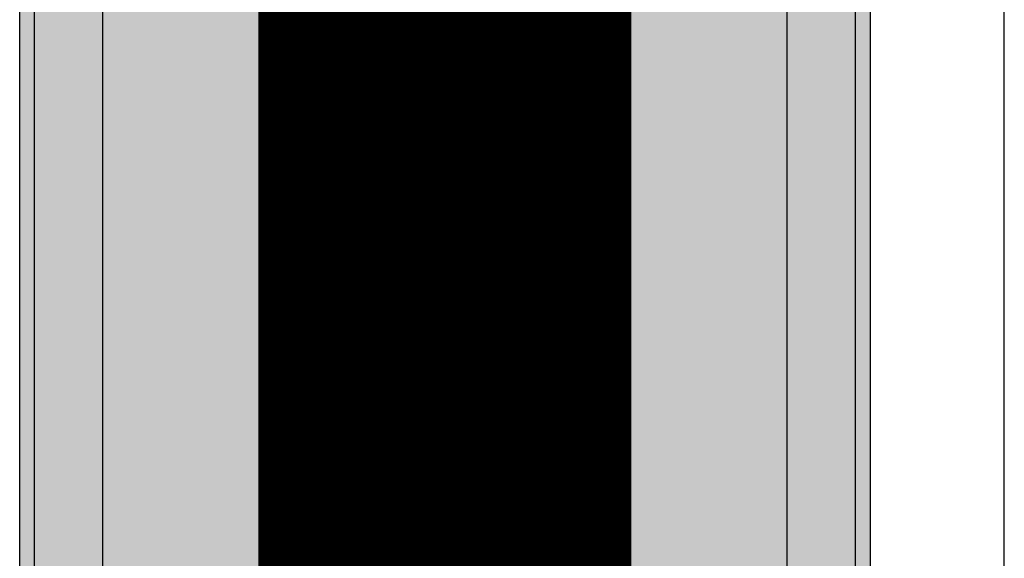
# Model space of a CAD drawing. Header units: millimetres. Extents: x -1.5 to 11.1, y -3 to 5.
# Tile 277 of 323: x 0.4715 to 0.5375, y 3.6738 to 3.7099. Entities that reach past the tile are written whole.
import ezdxf

# ---------------------------------------------------------------- set-up
doc = ezdxf.new("R2010")
doc.units = ezdxf.units.MM
doc.header["$MEASUREMENT"] = 0
for name, color, linetype, true_color in [('BottomLayer', 5, 'Continuous', 0x0000ff), ('TopLayer', 1, 'Continuous', 0xff0000), ('TopSolder', 7, 'Continuous', 0x7f007f)]:
    doc.layers.add(name, color=color, linetype=linetype, true_color=true_color)

# ---------------------------------------------------------------- blocks, each defined once
blk = doc.blocks.new('H______H_7_P___100____7')
at = {"layer": 'TopLayer', "true_color": 0xff0000}
blk.add_hatch(color=1, dxfattribs=at).paths.add_polyline_path([(-0.1275, -0.005), (-0.0725, -0.005), (-0.0725, -0.225), (-0.1275, -0.225)], flags=0)
at = {"layer": 'TopSolder', "true_color": 0x7f007f}
blk.add_hatch(color=216, dxfattribs=at).paths.add_polyline_path([(-0.1285, -0.004), (-0.0715, -0.004), (-0.0715, -0.226), (-0.1285, -0.226)], flags=0)
at = {"layer": 'TopLayer', "color": 1, "true_color": 0xff0000}
for p, q in [((-0.1275, -0.225), (-0.1275, -0.005)), ((-0.0725, -0.005), (-0.0725, -0.225))]:
    blk.add_line(p, q, dxfattribs=at)
at = {"layer": 'TopSolder', "color": 216, "true_color": 0x7f007f}
for p, q in [((-0.1285, -0.226), (-0.1285, -0.004)), ((-0.0715, -0.004), (-0.0715, -0.226))]:
    blk.add_line(p, q, dxfattribs=at)

msp = doc.modelspace()

# ---------------------------------------------------------------- linework, layer by layer
at = {"layer": 'BottomLayer'}
for p, q in [((0.477059, 3.733), (0.477059, 3.653)), ((0.522941, 3.653), (0.522941, 3.733))]:
    msp.add_line(p, q, dxfattribs=at)
for points in [[(0.5, 3.653, 0.025, 0.025, 0), (0.5, 3.733, 0.025, 0.025, 0)], [(0.5, 3.653, 0.015, 0.015, 0), (0.5, 3.7, 0.015, 0.015, 0)]]:
    msp.add_lwpolyline(points, format="xyseb", dxfattribs=at)
msp.add_lwpolyline([(0.49625, 3.7, 0.0075, 0.0075, 1), (0.50375, 3.7, 0.0075, 0.0075, 1)], format="xyseb", close=True, dxfattribs=at)
at = {"layer": 'TopLayer'}
msp.add_line((0.5375, 3.565), (0.5375, 3.794589), dxfattribs=at)

# ---------------------------------------------------------------- block references
msp.add_blockref('H______H_7_P___100____7', (0.6, 3.8))

doc.saveas('drawing.dxf')
